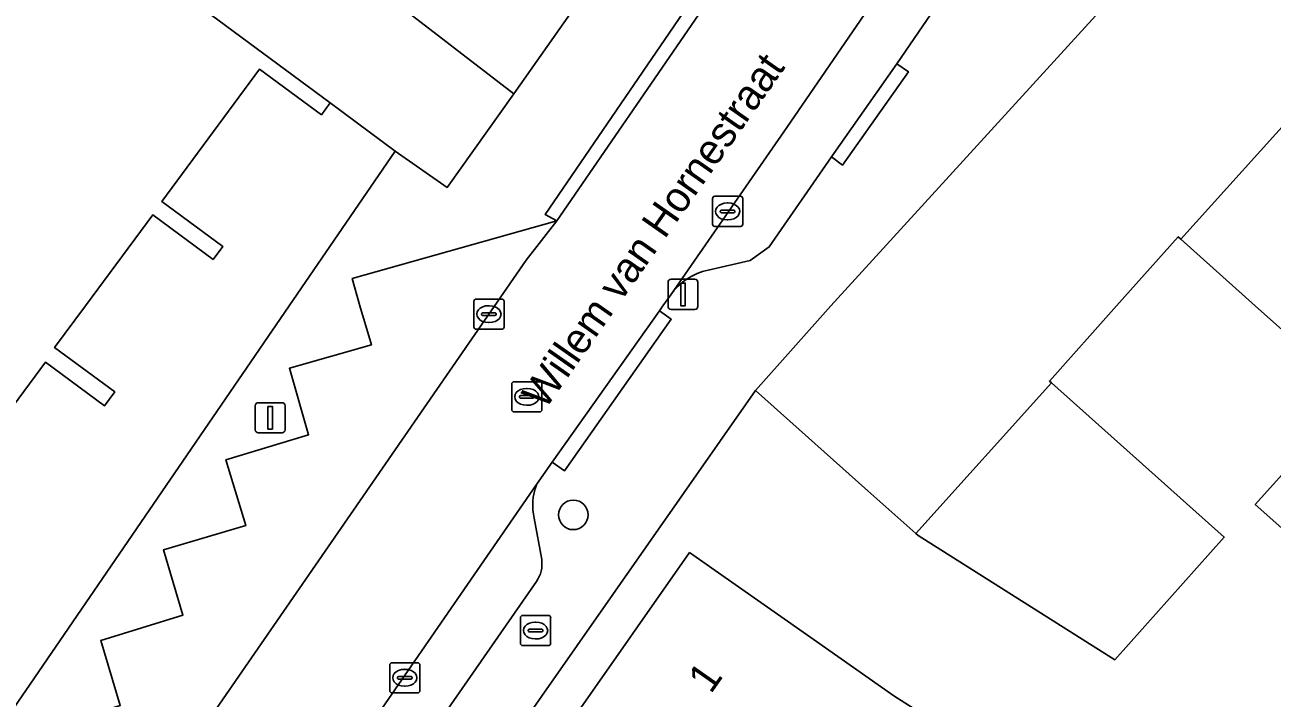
# Model space of a CAD drawing. Extents: x 161798 to 162385, y 382315 to 382833.
# Drawn here: x 161957.55 to 161998.86, y 382737 to 382759.31 of the extents above; entities that cross this region are included whole.
import ezdxf

# ---------------------------------------------------------------- set-up
doc = ezdxf.new("R2010")
doc.units = 0
for name, color, linetype in [('IMGEO_Boom', 7, 'Continuous'), ('IMGEO_Brandkraan', 7, 'Continuous'), ('IMGEO_Erf', 7, 'Continuous'), ('IMGEO_Kolk', 7, 'Continuous'), ('IMGEO_Lichtmast', 7, 'Continuous'), ('IMGEO_Openbare_ruimte_label', 7, 'Continuous'), ('IMGEO_Pand', 7, 'Continuous'), ('IMGEO_Pand_nummerreeks', 7, 'Continuous'), ('IMGEO_Parkeervlak_open', 7, 'Continuous'), ('IMGEO_Rijbaan_lokaal_open', 7, 'Continuous'), ('IMGEO_Rioolput', 7, 'Continuous'), ('IMGEO_Voetpad_open', 7, 'Continuous')]:
    doc.layers.add(name, color=color, linetype=linetype)

msp = doc.modelspace()

# ---------------------------------------------------------------- linework, layer by layer
at = {"layer": 'IMGEO_Boom'}
msp.add_circle((161975.717, 382743.07), 0.489, dxfattribs=at)
at = {"layer": 'IMGEO_Brandkraan'}
for p, q in [((161973.966, 382738.812), (161973.966, 382739.664)), ((161974.041, 382739.738), (161974.893, 382739.738)), ((161974.454, 382739.518), (161974.479, 382739.518)), ((161974.967, 382739.664), (161974.967, 382738.812)), ((161974.225, 382739.232), (161974.225, 382739.244)), ((161974.663, 382739.195), (161974.265, 382739.195)), ((161974.268, 382739.281), (161974.666, 382739.281)), ((161974.709, 382739.244), (161974.709, 382739.232)), ((161974.893, 382738.738), (161974.041, 382738.738)), ((161974.477, 382738.958), (161974.452, 382738.958))]:
    msp.add_line(p, q, dxfattribs=at)
for points in [[(161973.966, 382738.812), (161973.966, 382739.664)], [(161974.041, 382739.738), (161974.893, 382739.738)], [(161974.967, 382739.664), (161974.967, 382738.812)], [(161974.893, 382738.738), (161974.041, 382738.738)]]:
    msp.add_lwpolyline(points, dxfattribs=at)
for centre, radius, start, end in [((161974.043, 382739.662), 0.0765, 91.552, 178.448), ((161974.043, 382739.662), 0.0765, 91.552, 178.448), ((161974.891, 382739.662), 0.0765, 1.552, 88.448), ((161974.891, 382739.662), 0.0765, 1.552, 88.448), ((161974.265, 382739.241), 0.0403, 85.8775, 175.7526), ((161974.262, 382739.231), 0.0366, 178.938, 274.7102), ((161974.666, 382739.238), 0.043, 264.8664, 352.4533), ((161974.67, 382739.243), 0.0386, 1.7309, 96.639), ((161974.043, 382738.814), 0.0765, 181.552, 268.448), ((161974.043, 382738.814), 0.0765, 181.552, 268.448), ((161974.891, 382738.814), 0.0765, 271.552, 358.448), ((161974.891, 382738.814), 0.0765, 271.552, 358.448)]:
    msp.add_arc(centre, radius, start, end, dxfattribs=at)
for centre, major_axis, ratio, start_param, end_param in [((161974.453, 382739.238), (-0.387, 0.002), 0.722429, 4.712389, 7.853982), ((161974.478, 382739.238), (-0.39, 0.002), 0.717154, 1.570796, 4.712389)]:
    msp.add_ellipse(centre, major_axis=major_axis, ratio=ratio, start_param=start_param, end_param=end_param, dxfattribs=at)
at = {"layer": 'IMGEO_Erf'}
for points in [[(161945.78, 382720.02), (161966.31, 382750), (161969.821, 382755.127), (161967.663, 382756.723), (161967.374, 382756.333), (161965.327, 382757.846), (161962.085, 382753.462), (161964.103, 382751.97), (161963.782, 382751.536), (161961.787, 382753.011), (161959.56, 382750), (161958.536, 382748.615), (161960.524, 382747.144), (161960.189, 382746.69), (161958.233, 382748.137), (161955.042, 382743.822)], [(162000, 382748.49), (161998.309, 382750), (161995.84, 382752.203), (161995.75, 382752.284), (161993.712, 382750), (161991.488, 382747.507), (161991.557, 382747.445), (161997.283, 382742.337), (161993.653, 382738.267), (161987.136, 382742.39), (161987.064, 382742.454), (161985.478, 382743.87), (161981.747, 382747.198), (161955.826, 382710.123)], [(161999.682, 382742.186), (161998.309, 382743.412), (162000, 382745.307)], [(161960.71, 382714.946), (161964.465, 382720.297), (161968.22, 382725.647), (161971.974, 382730.996), (161975.729, 382736.346), (161979.571, 382741.821), (161983.664, 382738.949), (161986.339, 382737.072), (161988.941, 382735.417), (161985.112, 382729.835), (161982.489, 382731.601), (161978.728, 382726.255), (161981.603, 382724.304), (161977.848, 382718.967), (161975.308, 382720.671), (161974.962, 382720.903), (161971.206, 382715.565), (161973.691, 382713.821)]]:
    msp.add_lwpolyline(points, dxfattribs=at)
at = {"layer": 'IMGEO_Kolk'}
for p, q in [((161980.328, 382752.702), (161980.328, 382753.554)), ((161980.403, 382753.628), (161981.255, 382753.628)), ((161981.329, 382753.554), (161981.329, 382752.702)), ((161980.587, 382753.122), (161980.587, 382753.134)), ((161980.63, 382753.171), (161981.028, 382753.171)), ((161980.816, 382753.408), (161980.841, 382753.408)), ((161981.071, 382753.134), (161981.071, 382753.122)), ((161981.025, 382753.085), (161980.627, 382753.085)), ((161980.839, 382752.848), (161980.814, 382752.848)), ((161981.255, 382752.628), (161980.403, 382752.628)), ((161972.496, 382750.223), (161973.348, 382750.223)), ((161972.421, 382749.297), (161972.421, 382750.149)), ((161972.909, 382750.003), (161972.934, 382750.003)), ((161973.422, 382750.149), (161973.422, 382749.297)), ((161972.68, 382749.717), (161972.68, 382749.729)), ((161973.118, 382749.68), (161972.72, 382749.68)), ((161972.723, 382749.766), (161973.121, 382749.766)), ((161972.932, 382749.443), (161972.907, 382749.443)), ((161973.164, 382749.729), (161973.164, 382749.717)), ((161973.348, 382749.223), (161972.496, 382749.223)), ((161969.634, 382737.246), (161969.634, 382738.098)), ((161969.709, 382738.172), (161970.561, 382738.172)), ((161970.122, 382737.952), (161970.147, 382737.952)), ((161970.635, 382738.098), (161970.635, 382737.246)), ((161969.893, 382737.666), (161969.893, 382737.678)), ((161970.331, 382737.629), (161969.933, 382737.629)), ((161969.936, 382737.715), (161970.334, 382737.715)), ((161970.145, 382737.392), (161970.12, 382737.392)), ((161970.377, 382737.678), (161970.377, 382737.666)), ((161970.561, 382737.172), (161969.709, 382737.172))]:
    msp.add_line(p, q, dxfattribs=at)
for points in [[(161980.328, 382752.702), (161980.328, 382753.554)], [(161980.403, 382753.628), (161981.255, 382753.628)], [(161981.329, 382753.554), (161981.329, 382752.702)], [(161981.255, 382752.628), (161980.403, 382752.628)], [(161972.496, 382750.223), (161973.348, 382750.223)], [(161972.421, 382749.297), (161972.421, 382750.149)], [(161973.422, 382750.149), (161973.422, 382749.297)], [(161973.348, 382749.223), (161972.496, 382749.223)], [(161969.634, 382737.246), (161969.634, 382738.098)], [(161969.709, 382738.172), (161970.561, 382738.172)], [(161970.635, 382738.098), (161970.635, 382737.246)], [(161970.561, 382737.172), (161969.709, 382737.172)]]:
    msp.add_lwpolyline(points, dxfattribs=at)
for centre, radius, start, end in [((161980.405, 382753.552), 0.0765, 91.552, 178.448), ((161980.405, 382753.552), 0.0765, 91.552, 178.448), ((161981.253, 382753.552), 0.0765, 1.552, 88.448), ((161981.253, 382753.552), 0.0765, 1.552, 88.448), ((161980.627, 382753.131), 0.0403, 85.8775, 175.7526), ((161980.624, 382753.121), 0.0366, 178.938, 274.7102), ((161981.028, 382753.128), 0.043, 264.8664, 352.4533), ((161981.032, 382753.133), 0.0386, 1.7309, 96.639), ((161980.405, 382752.704), 0.0765, 181.552, 268.448), ((161980.405, 382752.704), 0.0765, 181.552, 268.448), ((161981.253, 382752.704), 0.0765, 271.552, 358.448), ((161981.253, 382752.704), 0.0765, 271.552, 358.448), ((161972.498, 382750.147), 0.0765, 91.552, 178.448), ((161972.498, 382750.147), 0.0765, 91.552, 178.448), ((161973.346, 382750.147), 0.0765, 1.552, 88.448), ((161973.346, 382750.147), 0.0765, 1.552, 88.448), ((161972.72, 382749.726), 0.0403, 85.8775, 175.7526), ((161972.717, 382749.716), 0.0366, 178.938, 274.7102), ((161973.121, 382749.723), 0.043, 264.8664, 352.4533), ((161973.125, 382749.728), 0.0386, 1.7309, 96.639), ((161972.498, 382749.299), 0.0765, 181.552, 268.448), ((161972.498, 382749.299), 0.0765, 181.552, 268.448), ((161973.346, 382749.299), 0.0765, 271.552, 358.448), ((161973.346, 382749.299), 0.0765, 271.552, 358.448), ((161969.711, 382738.096), 0.0765, 91.552, 178.448), ((161969.711, 382738.096), 0.0765, 91.552, 178.448), ((161970.559, 382738.096), 0.0765, 1.552, 88.448), ((161970.559, 382738.096), 0.0765, 1.552, 88.448), ((161969.933, 382737.675), 0.0403, 85.8775, 175.7526), ((161969.93, 382737.665), 0.0366, 178.938, 274.7102), ((161970.334, 382737.672), 0.043, 264.8664, 352.4533), ((161970.338, 382737.677), 0.0386, 1.7309, 96.639), ((161969.711, 382737.248), 0.0765, 181.552, 268.448), ((161969.711, 382737.248), 0.0765, 181.552, 268.448), ((161970.559, 382737.248), 0.0765, 271.552, 358.448), ((161970.559, 382737.248), 0.0765, 271.552, 358.448)]:
    msp.add_arc(centre, radius, start, end, dxfattribs=at)
for centre, major_axis, ratio, start_param, end_param in [((161980.815, 382753.128), (-0.387, 0.002), 0.722429, 4.712389, 7.853982), ((161980.84, 382753.128), (-0.39, 0.002), 0.717154, 1.570796, 4.712389), ((161972.908, 382749.723), (-0.387, 0.002), 0.722429, 4.712389, 7.853982), ((161972.933, 382749.723), (-0.39, 0.002), 0.717154, 1.570796, 4.712389), ((161970.121, 382737.672), (-0.387, 0.002), 0.722429, 4.712389, 7.853982), ((161970.146, 382737.672), (-0.39, 0.002), 0.717154, 1.570796, 4.712389)]:
    msp.add_ellipse(centre, major_axis=major_axis, ratio=ratio, start_param=start_param, end_param=end_param, dxfattribs=at)
at = {"layer": 'IMGEO_Lichtmast'}
for p, q in [((161978.854, 382749.978), (161978.854, 382750.778)), ((161978.854, 382750.778), (161978.854, 382749.978)), ((161978.954, 382750.878), (161979.744, 382750.878)), ((161979.744, 382750.878), (161978.954, 382750.878)), ((161979.844, 382750.778), (161979.844, 382749.978)), ((161979.844, 382749.978), (161979.844, 382750.778)), ((161979.744, 382749.878), (161978.954, 382749.878)), ((161978.954, 382749.878), (161979.744, 382749.878)), ((161965.181, 382745.889), (161965.181, 382746.689)), ((161965.181, 382746.689), (161965.181, 382745.889)), ((161965.281, 382746.789), (161966.071, 382746.789)), ((161966.071, 382746.789), (161965.281, 382746.789)), ((161966.171, 382746.689), (161966.171, 382745.889)), ((161966.171, 382745.889), (161966.171, 382746.689)), ((161966.071, 382745.789), (161965.281, 382745.789)), ((161965.281, 382745.789), (161966.071, 382745.789))]:
    msp.add_line(p, q, dxfattribs=at)
for points in [[(161979.274, 382750.753), (161979.424, 382750.753), (161979.424, 382750.003), (161979.274, 382750.003), (161979.274, 382750.753)], [(161965.601, 382746.664), (161965.751, 382746.664), (161965.751, 382745.914), (161965.601, 382745.914), (161965.601, 382746.664)]]:
    msp.add_lwpolyline(points, dxfattribs=at)
for centre, start, end in [((161978.954, 382750.778), 90, 180), ((161978.954, 382750.778), 90, 180), ((161979.744, 382750.778), 0, 90), ((161979.744, 382750.778), 360, 90), ((161978.954, 382749.978), 180, 270), ((161978.954, 382749.978), 180, 270), ((161979.744, 382749.978), 270, 0), ((161979.744, 382749.978), 270, 0), ((161965.281, 382746.689), 90, 180), ((161965.281, 382746.689), 90, 180), ((161966.071, 382746.689), 0, 90), ((161966.071, 382746.689), 360, 90), ((161965.281, 382745.889), 180, 270), ((161965.281, 382745.889), 180, 270), ((161966.071, 382745.889), 270, 0), ((161966.071, 382745.889), 270, 0)]:
    msp.add_arc(centre, 0.1, start, end, dxfattribs=at)
at = {"layer": 'IMGEO_Pand'}
for points in [[(161980.996, 382767.347), (161976.102, 382771.121), (161968.421, 382761.136), (161969.677, 382760.169), (161973.752, 382757.022)], [(162000, 382756.824), (162003.821, 382761.079), (162000, 382764.491), (161998.609, 382765.767), (161997.519, 382764.558), (161984.249, 382750), (161981.747, 382747.198), (161985.478, 382743.87), (161987.064, 382742.454), (161991.557, 382747.445), (161991.488, 382747.507), (161993.712, 382750), (161995.75, 382752.284), (161995.84, 382752.203)], [(162009.776, 382755.729), (162003.821, 382761.079), (162000, 382756.824), (161995.84, 382752.203), (161998.309, 382750), (162000, 382748.49), (162001.581, 382747.078), (162004.62, 382750)], [(162014.601, 382750), (162015.335, 382750.798), (162009.776, 382755.729), (162004.62, 382750), (162001.581, 382747.078), (162000, 382745.307), (161998.309, 382743.412), (161999.682, 382742.186), (162004.032, 382738.302), (162005.499, 382739.95)], [(161987.064, 382742.454), (161987.136, 382742.39), (161993.653, 382738.267), (161997.283, 382742.337), (161991.557, 382747.445)], [(161983.664, 382738.949), (161979.571, 382741.821), (161975.729, 382736.346), (161982.489, 382731.601), (161985.112, 382729.835), (161988.941, 382735.417), (161986.339, 382737.072)]]:
    msp.add_lwpolyline(points, close=True, dxfattribs=at)
msp.add_lwpolyline([(161955.042, 382743.822), (161958.233, 382748.137), (161960.189, 382746.69), (161960.524, 382747.144), (161958.536, 382748.615), (161959.56, 382750), (161961.787, 382753.011), (161963.782, 382751.536), (161964.103, 382751.97), (161962.085, 382753.462), (161965.327, 382757.846), (161967.374, 382756.333), (161967.663, 382756.723), (161954.083, 382766.765)], dxfattribs=at)
at = {"layer": 'IMGEO_Parkeervlak_open'}
for points in [[(161929.946, 382734.127), (161941.685, 382750), (161954.083, 382766.765), (161967.663, 382756.723), (161969.821, 382755.127), (161971.541, 382753.922), (161973.752, 382757.022), (161969.677, 382760.169), (161968.421, 382761.136), (161964.431, 382764.206), (161969.61, 382770.941), (161968.864, 382771.513), (161950.654, 382785.52), (161946.102, 382779.602), (161945.706, 382772.813), (161945.633, 382772.713), (161923.425, 382739.892), (161911.109, 382723.212), (161905.87, 382718.099), (161905.781, 382717.991)], [(161991.783, 382769.02), (161982.788, 382755.905), (161978.946, 382750.365)], [(161980.179, 382751.181), (161981.574, 382751.502), (161982.208, 382751.95), (161984.273, 382754.939), (161986.435, 382758.019), (161991.536, 382765.487)], [(161950.871, 382717.792), (161974.155, 382751.509), (161975.168, 382752.813), (161968.392, 382750.903), (161968.649, 382750), (161969.029, 382748.71), (161966.314, 382747.929), (161966.947, 382745.726), (161964.207, 382744.9), (161964.866, 382742.715), (161962.14, 382741.911), (161962.784, 382739.751), (161960.061, 382738.905), (161960.71, 382736.757), (161957.979, 382735.907), (161958.647, 382733.757), (161955.922, 382732.912)], [(161974.497, 382744.072), (161954.232, 382714.711)], [(161974.67, 382741.595), (161974.422, 382742.957)], [(161961.29, 382723.965), (161962.572, 382724.162), (161963.223, 382724.527), (161968.922, 382732.829), (161974.494, 382740.858)]]:
    msp.add_lwpolyline(points, dxfattribs=at)
for centre, radius, start, end in [((161980.61, 382749.191), 2.036, 102.2066, 144.7866), ((161976.279, 382743.392), 1.907, 159.117, 193.1867), ((161973.646, 382741.45), 1.034, 325.0722, 8.0657)]:
    msp.add_arc(centre, radius, start, end, dxfattribs=at)
at = {"layer": 'IMGEO_Rijbaan_lokaal_open'}
msp.add_lwpolyline([(161953.014, 382713.254), (161953.841, 382714.33), (161954.011, 382714.515), (161954.232, 382714.711), (161974.497, 382744.072), (161975.012, 382744.815), (161978.57, 382749.833), (161978.687, 382750), (161978.946, 382750.365), (161982.788, 382755.905), (161991.783, 382769.02), (161988.335, 382771.671), (161988.086, 382771.315), (161983.272, 382764.558), (161979.867, 382759.641), (161975.168, 382752.813), (161974.155, 382751.509), (161950.871, 382717.792)], dxfattribs=at)
at = {"layer": 'IMGEO_Rioolput'}
for p, q in [((161973.677, 382746.556), (161973.677, 382747.408)), ((161973.752, 382747.482), (161974.604, 382747.482)), ((161974.678, 382747.408), (161974.678, 382746.556)), ((161973.936, 382746.976), (161973.936, 382746.988)), ((161974.374, 382746.939), (161973.976, 382746.939)), ((161973.979, 382747.025), (161974.377, 382747.025)), ((161974.165, 382747.262), (161974.19, 382747.262)), ((161974.42, 382746.988), (161974.42, 382746.976)), ((161974.604, 382746.482), (161973.752, 382746.482)), ((161974.188, 382746.702), (161974.163, 382746.702))]:
    msp.add_line(p, q, dxfattribs=at)
for points in [[(161973.677, 382746.556), (161973.677, 382747.408)], [(161973.752, 382747.482), (161974.604, 382747.482)], [(161974.678, 382747.408), (161974.678, 382746.556)], [(161974.604, 382746.482), (161973.752, 382746.482)]]:
    msp.add_lwpolyline(points, dxfattribs=at)
for centre, radius, start, end in [((161973.754, 382747.406), 0.0765, 91.552, 178.448), ((161973.754, 382747.406), 0.0765, 91.552, 178.448), ((161974.602, 382747.406), 0.0765, 1.552, 88.448), ((161974.602, 382747.406), 0.0765, 1.552, 88.448), ((161973.976, 382746.985), 0.0403, 85.8775, 175.7526), ((161973.973, 382746.975), 0.0366, 178.938, 274.7102), ((161974.377, 382746.982), 0.043, 264.8664, 352.4533), ((161974.381, 382746.987), 0.0386, 1.7309, 96.639), ((161973.754, 382746.558), 0.0765, 181.552, 268.448), ((161973.754, 382746.558), 0.0765, 181.552, 268.448), ((161974.602, 382746.558), 0.0765, 271.552, 358.448), ((161974.602, 382746.558), 0.0765, 271.552, 358.448)]:
    msp.add_arc(centre, radius, start, end, dxfattribs=at)
for centre, major_axis, ratio, start_param, end_param in [((161974.164, 382746.982), (-0.387, 0.002), 0.722429, 4.712389, 7.853982), ((161974.189, 382746.982), (-0.39, 0.002), 0.717154, 1.570796, 4.712389)]:
    msp.add_ellipse(centre, major_axis=major_axis, ratio=ratio, start_param=start_param, end_param=end_param, dxfattribs=at)
at = {"layer": 'IMGEO_Voetpad_open'}
for points in [[(161988.086, 382771.315), (161988.335, 382771.671), (161985.47, 382773.783), (161980.996, 382767.347), (161973.752, 382757.022), (161971.541, 382753.922), (161969.821, 382755.127), (161966.31, 382750), (161945.78, 382720.02), (161941.286, 382714.73), (161942.474, 382713.523), (161925.083, 382696.984), (161927.394, 382694.49), (161927.839, 382694.207), (161928.944, 382695.23)], [(161955.922, 382732.912), (161958.647, 382733.757), (161957.979, 382735.907), (161960.71, 382736.757), (161960.061, 382738.905), (161962.784, 382739.751), (161962.14, 382741.911), (161964.866, 382742.715), (161964.207, 382744.9), (161966.947, 382745.726), (161966.314, 382747.929), (161969.029, 382748.71), (161968.649, 382750), (161968.392, 382750.903), (161975.168, 382752.813), (161974.785, 382753.021), (161979.484, 382759.903), (161979.867, 382759.641), (161980.007, 382760.209), (161979.541, 382761.728), (161979.734, 382762.486), (161981.502, 382765.002), (161984.882, 382769.995)], [(161953.212, 382706.879), (161955.826, 382710.123), (161981.747, 382747.198), (161984.249, 382750), (161997.519, 382764.558), (161991.848, 382768.97), (161991.783, 382769.02)], [(161991.536, 382765.487), (161986.435, 382758.019), (161986.82, 382757.755), (161984.633, 382754.664), (161984.273, 382754.939), (161982.208, 382751.95), (161981.574, 382751.502), (161980.179, 382751.181)], [(161978.946, 382750.365), (161978.687, 382750), (161978.57, 382749.833), (161978.963, 382749.556), (161975.424, 382744.525), (161975.012, 382744.815), (161974.497, 382744.072)], [(161974.422, 382742.957), (161974.67, 382741.595)], [(161974.494, 382740.858), (161968.922, 382732.829), (161963.223, 382724.527), (161962.572, 382724.162), (161961.29, 382723.965)]]:
    msp.add_lwpolyline(points, dxfattribs=at)
for points in [[(161979.867, 382759.641), (161979.484, 382759.903), (161974.785, 382753.021), (161975.168, 382752.813)], [(161984.273, 382754.939), (161984.633, 382754.664), (161986.82, 382757.755), (161986.435, 382758.019)], [(161975.012, 382744.815), (161975.424, 382744.525), (161978.963, 382749.556), (161978.57, 382749.833)]]:
    msp.add_lwpolyline(points, close=True, dxfattribs=at)
for centre, radius, start, end in [((161980.61, 382749.191), 2.036, 102.2066, 144.7866), ((161976.279, 382743.392), 1.907, 159.117, 193.1867), ((161973.646, 382741.45), 1.034, 325.0722, 8.0657)]:
    msp.add_arc(centre, radius, start, end, dxfattribs=at)

# ---------------------------------------------------------------- texts
at = {"layer": 'IMGEO_Openbare_ruimte_label'}
msp.add_text('Willem van Hornestraat', height=1, rotation=54.9751, dxfattribs=at).set_placement((161974.775, 382746.524))
at = {"layer": 'IMGEO_Pand_nummerreeks'}
msp.add_text('1', height=1, rotation=54.9409, dxfattribs=at).set_placement((161980.272, 382737.11))

doc.saveas('drawing.dxf')
